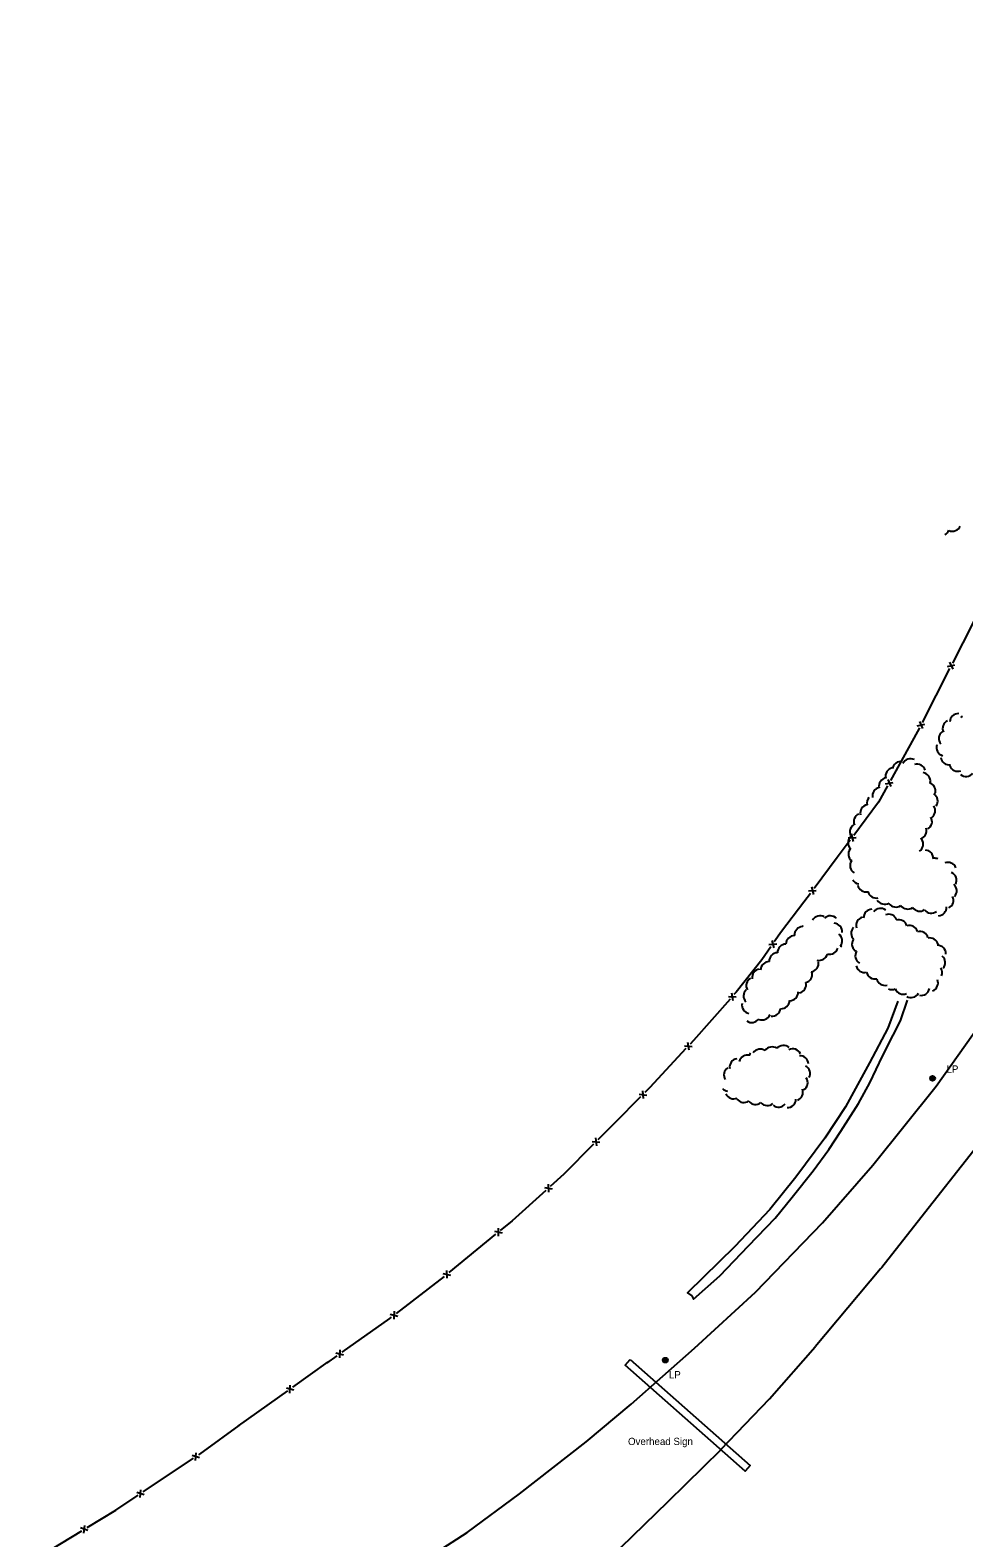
# Model space of a CAD drawing. Extents: x 2402803 to 2427059, y 6985292 to 6997652.
# Drawn here: x 2415748 to 2416364, y 6992265 to 6993259 of the extents above; entities that cross this region are included whole.
import ezdxf

# ---------------------------------------------------------------- set-up
doc = ezdxf.new("R2010")
doc.units = 0
for name, color, linetype in [('p_drainage conc drain', 7, 'Continuous'), ('p_road - paved curb', 7, 'Continuous'), ('p_structure fence', 7, 'Continuous'), ('p_structure general', 7, 'Continuous'), ('p_utility manhole', 7, 'Continuous'), ('p_veg woods', 7, 'Continuous')]:
    doc.layers.add(name, color=color, linetype=linetype)

msp = doc.modelspace()

# ---------------------------------------------------------------- linework, layer by layer
at = {"layer": 'p_drainage conc drain'}
msp.add_lwpolyline([(2416320.58, 6992618.7), (2416313.84, 6992600.77), (2416301.82, 6992578), (2416285.99, 6992548.89), (2416272.22, 6992528.31), (2416253.14, 6992502.55), (2416236.02, 6992481.26), (2416212.87, 6992456.9), (2416181.81, 6992426.14), (2416184.51, 6992424.13), (2416185.73, 6992422.1), (2416203.02, 6992437.46), (2416221.95, 6992457.16), (2416239.57, 6992475.46), (2416250.86, 6992489.32), (2416264.55, 6992506.81), (2416275.04, 6992520.91), (2416282.98, 6992533), (2416294.48, 6992551.18), (2416301.97, 6992564.78), (2416310.4, 6992582.48), (2416317.47, 6992596.34), (2416322.23, 6992605.82), (2416326.88, 6992619.32)], dxfattribs=at)
at = {"layer": 'p_road - paved curb'}
for points in [[(2416186.38, 6992389.65), (2416226.68, 6992426.59), (2416270.7, 6992472.49), (2416303.94, 6992510.4), (2416345.8, 6992562.68), (2416389.36, 6992623.96), (2416423.68, 6992677.99), (2416423.68, 6992678.02), (2416453.39, 6992728.16), (2416479.43, 6992773.18), (2416503.05, 6992817.23), (2416531.25, 6992875.1), (2416556.77, 6992933.57), (2416577.99, 6992989.88), (2416603.52, 6993056.97), (2416603.5, 6993056.97), (2416630.76, 6993134.1), (2416648.5, 6993192.68), (2416660.34, 6993235.49), (2416667.14, 6993259.49)], [(2416523.67, 6992396.61), (2416521.55, 6992440.99), (2416519.65, 6992498.87), (2416523.08, 6992551.05), (2416532.25, 6992628.37), (2416540.65, 6992689.07), (2416551.21, 6992751.79), (2416559.44, 6992801.58), (2416546.15, 6992805.83), (2416528.74, 6992772.91), (2416505.11, 6992727.8), (2416481.34, 6992686.06), (2416481.34, 6992686.09), (2416459.18, 6992648.9), (2416432.72, 6992609.37), (2416401.63, 6992563.18), (2416370.62, 6992520.14), (2416335.59, 6992475.68), (2416309.92, 6992442.9), (2416309.14, 6992441.99), (2416266.04, 6992390.68)], [(2415885.31, 6992061.53), (2415930.99, 6992092.82), (2415976.09, 6992125.36), (2416018.39, 6992158.21), (2416060.85, 6992192.66), (2416100.17, 6992225.46), (2416137.8, 6992258.06), (2416169.04, 6992288.57), (2416203.84, 6992322.87), (2416203.81, 6992322.9), (2416235.8, 6992356.19), (2416266.04, 6992390.68)], [(2415884.64, 6992178.18), (2415929.06, 6992201.44), (2415973.71, 6992227.82), (2416003.56, 6992246.98), (2416036.39, 6992268.07), (2416070.85, 6992293.57), (2416114.97, 6992327.8), (2416144.66, 6992352.76), (2416186.38, 6992389.65)]]:
    msp.add_lwpolyline(points, dxfattribs=at)
at = {"layer": 'p_structure fence'}
for p, q in [((2416354.67, 6992838.22), (2416336.59, 6992802.54)), ((2416353.18, 6992839.65), (2416358.2, 6992840.69)), ((2416354.63, 6992842.5), (2416356.75, 6992837.84)), ((2416333.3, 6992800.4), (2416338.31, 6992801.44)), ((2416334.75, 6992803.25), (2416336.87, 6992798.59)), ((2416312.31, 6992762.21), (2416317.36, 6992763.07)), ((2416313.86, 6992765.01), (2416315.81, 6992760.27)), ((2416289.7, 6992729.12), (2416290.98, 6992724.16)), ((2416287.78, 6992726.56), (2416292.9, 6992726.72)), ((2416261.59, 6992691.48), (2416266.71, 6992691.66)), ((2416263.5, 6992694.05), (2416264.8, 6992689.09)), ((2416237.26, 6992658.7), (2416238.73, 6992653.8)), ((2416235.44, 6992656.07), (2416240.55, 6992656.43)), ((2416208.66, 6992621.76), (2416213.78, 6992621.51)), ((2416210.78, 6992624.16), (2416211.66, 6992619.11)), ((2416179.63, 6992589.2), (2416184.74, 6992588.83)), ((2416181.8, 6992591.54), (2416182.56, 6992586.48)), ((2416151.99, 6992559.58), (2416152.57, 6992554.49)), ((2416149.73, 6992557.31), (2416154.83, 6992556.76)), ((2416118.77, 6992526.14), (2416123.87, 6992525.59)), ((2416121.03, 6992528.41), (2416121.61, 6992523.32)), ((2416087.31, 6992495.69), (2416092.37, 6992494.86)), ((2416089.69, 6992497.83), (2416089.99, 6992492.72)), ((2416055.12, 6992464.91), (2416024.19, 6992439.55)), ((2416054.33, 6992466.82), (2416059.34, 6992465.75)), ((2416056.8, 6992468.84), (2416056.87, 6992463.72)), ((2416022.79, 6992440.94), (2416022.85, 6992435.82)), ((2416021.1, 6992437.01), (2415989.44, 6992412.59)), ((2416020.31, 6992438.91), (2416025.32, 6992437.85)), ((2415985.55, 6992412.07), (2415990.52, 6992410.86)), ((2415988.08, 6992414.02), (2415987.99, 6992408.9)), ((2415921.32, 6992363.92), (2415944.71, 6992380.63)), ((2415950.46, 6992384.7), (2415943.53, 6992379.79)), ((2415949.8, 6992386.65), (2415954.73, 6992385.23)), ((2415952.41, 6992388.5), (2415952.11, 6992383.38)), ((2415885.52, 6992338.34), (2415918.06, 6992361.59)), ((2415921.97, 6992361.96), (2415917.04, 6992363.36)), ((2415919.37, 6992360.1), (2415919.65, 6992365.22)), ((2415857.14, 6992315.52), (2415857.58, 6992320.62)), ((2415822.65, 6992294.91), (2415855.88, 6992317.05)), ((2415859.8, 6992317.29), (2415854.92, 6992318.85)), ((2415823.25, 6992292.94), (2415818.37, 6992294.5)), ((2415820.59, 6992291.17), (2415821.04, 6992296.27)), ((2415786.1, 6992269.32), (2415781.29, 6992271.08)), ((2415783.37, 6992267.66), (2415784.03, 6992272.74)), ((2415748.02, 6992248.46), (2415782.18, 6992269.24))]:
    msp.add_line(p, q, dxfattribs=at)
for points in [[(2416374.66, 6992877.41), (2416363.3, 6992855.26), (2416356.48, 6992841.79)], [(2416334.79, 6992798.97), (2416333.56, 6992796.55), (2416315.68, 6992764.23)], [(2416313.77, 6992760.76), (2416307.84, 6992750.05), (2416291.4, 6992728.1)], [(2416289.02, 6992724.92), (2416280.52, 6992713.58), (2416265.2, 6992693.03)], [(2416262.82, 6992689.84), (2416258.5, 6992684.04), (2416243.75, 6992664.62), (2416238.99, 6992657.75)], [(2416236.72, 6992654.46), (2416230.8, 6992645.91), (2416213.86, 6992624.66), (2416212.39, 6992623)], [(2416209.76, 6992620.03), (2416185.6, 6992592.75), (2416183.38, 6992590.35)], [(2416180.68, 6992587.43), (2416156.83, 6992561.66), (2416153.53, 6992558.33)], [(2416150.71, 6992555.5), (2416133.79, 6992538.45), (2416122.57, 6992527.16)], [(2416119.76, 6992524.33), (2416100.04, 6992504.5), (2416091.16, 6992496.5)], [(2416088.19, 6992493.83), (2416065.94, 6992473.79), (2416058.21, 6992467.45)], [(2415986.27, 6992410.14), (2415985.17, 6992409.29), (2415953.72, 6992387.01)], [(2415859.2, 6992319.26), (2415862.46, 6992321.43), (2415885.84, 6992338.58)], [(2415785.59, 6992271.31), (2415804.49, 6992282.81), (2415819.33, 6992292.7)]]:
    msp.add_lwpolyline(points, dxfattribs=at)
at = {"layer": 'p_structure general'}
msp.add_lwpolyline([(2416143.96, 6992382.29), (2416223.14, 6992312.36), (2416219.72, 6992308.48), (2416140.54, 6992378.41)], close=True, dxfattribs=at)
at = {"layer": 'p_utility manhole'}
for centre, radius in [((2416343.43, 6992567.77), 1.6), ((2416343.43, 6992567.77), 1.3), ((2416343.43, 6992567.77), 1), ((2416343.43, 6992567.77), 0.539), ((2416343.43, 6992567.77), 0.192), ((2416167.11, 6992381.76), 1.6), ((2416167.11, 6992381.76), 1.3), ((2416167.11, 6992381.76), 1), ((2416167.11, 6992381.76), 0.539), ((2416167.11, 6992381.76), 0.192)]:
    msp.add_circle(centre, radius, dxfattribs=at)
at = {"layer": 'p_veg woods'}
for centre, start, end in [((2416349.07, 6992931.74), 295.79894, 335.65064), ((2416356.51, 6992934.48), 246.69904, 336.69904), ((2416360.47, 6992802.78), 87.98601, 177.98601), ((2416355.69, 6992798.64), 114.42359, 204.42359), ((2416364.92, 6992801.16), 108.62042, 122.05208), ((2416353.25, 6992792.04), 128.70098, 218.70098), ((2416328.89, 6992773.02), 63.85158, 153.85158), ((2416351.67, 6992786.09), 162.52464, 252.52464), ((2416354.36, 6992780.29), 188.0196, 278.0196), ((2416318, 6992767.07), 101.79331, 191.79331), ((2416322.63, 6992771.27), 83.01459, 173.01459), ((2416333.01, 6992769.54), 15.65503, 105.65503), ((2416336.33, 6992763.95), 350.97535, 80.97535), ((2416360.13, 6992776.03), 200.24314, 290.24314), ((2416365.39, 6992772.66), 231.90876, 321.90876), ((2416309.33, 6992754.11), 100.91035, 190.91035), ((2416313.69, 6992760.55), 100.91035, 190.91035), ((2416339.73, 6992757.43), 342.12299, 72.12299), ((2416301.37, 6992742.81), 102.25484, 192.25484), ((2416305.68, 6992749.5), 140.52679, 192.25484), ((2416341.15, 6992750.7), 326.56114, 56.56114), ((2416297.01, 6992737.01), 113.52794, 203.52794), ((2416337.4, 6992737.27), 299.70548, 29.70548), ((2416339.49, 6992744.45), 304.04586, 34.04586), ((2416294.47, 6992730.38), 126.67969, 216.67969), ((2416333.83, 6992731.12), 287.77255, 17.77255), ((2416293.27, 6992723.21), 136.78377, 226.78377), ((2416293.49, 6992715.77), 143.45699, 233.45699), ((2416331.61, 6992722.44), 303.48412, 33.48412), ((2416338.3, 6992712.79), 355.96042, 85.96042), ((2416294.64, 6992708.17), 147.53396, 237.53396), ((2416344.69, 6992707.35), 67.79588, 93.61764), ((2416353.54, 6992704.65), 21.75714, 111.75714), ((2416295.62, 6992701.68), 211.01963, 260.55089), ((2416353.59, 6992698.39), 334.96272, 64.96272), ((2416299.57, 6992696.48), 191.62235, 281.62235), ((2416306.28, 6992692.35), 192.73824, 282.73824), ((2416353.72, 6992691.53), 317.70785, 47.70785), ((2416303.58, 6992673.69), 91.71381, 181.71381), ((2416309.15, 6992674.3), 53.56144, 143.56144), ((2416311.82, 6992688.32), 210.55565, 300.55565), ((2416319.24, 6992686.46), 214.92474, 304.92474), ((2416327.06, 6992685.13), 215.32846, 305.32846), ((2416334.94, 6992683.72), 215.1439, 305.1439), ((2416342.59, 6992682.38), 217.9721, 307.9721), ((2416346.98, 6992680.72), 273.06701, 3.06701), ((2416351.55, 6992685.25), 297.09781, 27.09781), ((2416263.34, 6992668.04), 174.21877, 181.53908), ((2416269.16, 6992669.38), 60.37423, 150.37423), ((2416276.01, 6992669.36), 43.51666, 133.51666), ((2416278.07, 6992664.46), 355.19748, 85.19748), ((2416298.65, 6992668.58), 105.23156, 195.23156), ((2416314.39, 6992670.43), 22.20979, 112.20979), ((2416321.11, 6992666.79), 16.93081, 106.93081), ((2416328.13, 6992663), 16.6763, 106.6763), ((2416252.35, 6992656.36), 90.4419, 180.4419), ((2416257.93, 6992662.24), 92.28066, 182.28066), ((2416278.17, 6992658.46), 322.56454, 52.56454), ((2416295.36, 6992663.55), 137.15887, 227.15887), ((2416295.88, 6992656.53), 151.02141, 241.02141), ((2416334.93, 6992659.04), 14.78382, 104.78382), ((2416341.56, 6992654.81), 12.84939, 102.84939), ((2416241.22, 6992644.98), 91.08319, 181.08319), ((2416246.76, 6992650.71), 90.98679, 180.98679), ((2416268.6, 6992651.27), 254.87915, 344.87915), ((2416275.52, 6992655.25), 254.87915, 344.87915), ((2416279.22, 6992650.56), 41.43537, 52.56454), ((2416298.09, 6992648.69), 148.82932, 238.82932), ((2416346.6, 6992649.94), 358.69581, 88.69581), ((2416230.05, 6992634.34), 99.76096, 189.76096), ((2416235.59, 6992639.12), 89.10888, 179.10888), ((2416262.53, 6992643.63), 280.1984, 10.1984), ((2416298.5, 6992643.23), 193.12669, 283.12669), ((2416344.09, 6992637.61), 336.43652, 30.70021), ((2416346.14, 6992644.14), 319.07053, 49.07053), ((2416226.13, 6992628.96), 120.08474, 210.08474), ((2416254.35, 6992629.62), 283.3524, 13.3524), ((2416258.31, 6992636.4), 285.43639, 15.43639), ((2416305.29, 6992639.01), 193.12669, 283.12669), ((2416312.09, 6992634.79), 193.12669, 283.12669), ((2416341.36, 6992630.81), 291.13075, 21.13075), ((2416224.33, 6992622.03), 132.51449, 222.51449), ((2416243.45, 6992619.37), 267.73826, 357.73826), ((2416249.14, 6992624.65), 271.09074, 1.09074), ((2416316.66, 6992631.99), 245.50681, 292.59755), ((2416324.05, 6992628.95), 202.59755, 292.59755), ((2416329.11, 6992626.67), 240.63638, 330.63638), ((2416335.81, 6992628.12), 258.69666, 348.69666), ((2416223.27, 6992616.17), 168.93545, 258.93545), ((2416230.92, 6992611.94), 248.83348, 338.83348), ((2416237.46, 6992614.38), 264.95635, 354.95635), ((2416224.09, 6992610.26), 235.35305, 325.35305), ((2416245.13, 6992583.88), 50.2108, 140.2108), ((2416215.17, 6992575.12), 99.8446, 189.8446), ((2416221.36, 6992577.48), 75.85373, 165.85373), ((2416228.19, 6992581.56), 150.56602, 165.85373), ((2416229.75, 6992581.38), 55.94756, 145.94756), ((2416237.6, 6992582.9), 55.94756, 145.94756), ((2416251.13, 6992581.58), 25.71163, 115.71163), ((2416255.84, 6992577.05), 2.84182, 92.84182), ((2416211.42, 6992569.98), 122.84126, 212.84126), ((2416257, 6992570.85), 333.01212, 63.01212), ((2416209.08, 6992564.83), 221.82307, 259.23819), ((2416252.24, 6992558.53), 291.14901, 21.14901), ((2416255.36, 6992564.89), 303.8686, 33.8686), ((2416212.17, 6992559.88), 203.91312, 293.91312), ((2416218.89, 6992557.47), 216.30902, 306.30902), ((2416226.62, 6992556.23), 218.84449, 308.84449), ((2416234.45, 6992555.42), 220.62158, 310.62158), ((2416241.64, 6992554.41), 232.03639, 322.03639), ((2416247.64, 6992554.07), 268.75252, 358.75252)]:
    msp.add_arc(centre, 5.65, start, end, dxfattribs=at)

# ---------------------------------------------------------------- texts
at = {"layer": 'p_structure general'}
msp.add_text('Overhead Sign', height=4.8, dxfattribs=at).set_placement((2416142.46, 6992325.76))
at = {"layer": 'p_utility manhole'}
for p in [(2416349.03, 6992571.51), (2416165.86, 6992369.8)]:
    msp.add_text('  LP', height=4.8, dxfattribs=at).set_placement(p)

doc.saveas('drawing.dxf')
